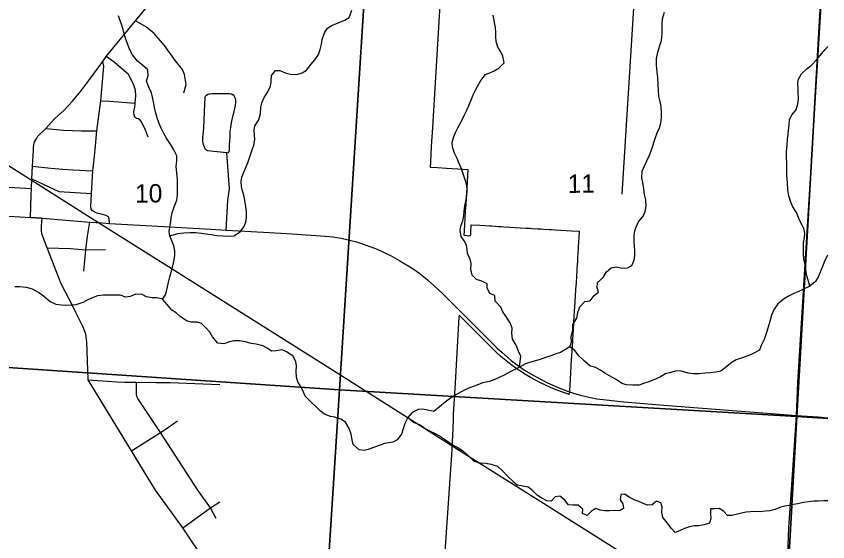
# Model space of a CAD drawing. Extents: x 114604 to 551442, y 316898 to 567001.
# Drawn here: x 275088 to 284848, y 354798 to 361122 of the extents above; entities that cross this region are included whole.
import ezdxf

# ---------------------------------------------------------------- set-up
doc = ezdxf.new("R2010")
doc.units = 0
for name, color, linetype in [('_CIVIL_CONSTRUCTION', 7, 'Continuous'), ('GE_P_Alignment_1000_Bearings', 7, 'Continuous'), ('GE_P_Alignment_1000_Cardinal_Points', 7, 'Continuous'), ('GE_P_Alignment_100_Cardinal_Points', 7, 'Continuous'), ('GE_P_Alignment_100_Stations', 7, 'Continuous'), ('GE_P_Alignment_500_Bearings', 7, 'Continuous'), ('PM_P_Cells', 7, 'Continuous'), ('PV_X_Curb', 7, 'Continuous'), ('SN_P_Signs', 7, 'Continuous')]:
    doc.layers.add(name, color=color, linetype=linetype)

msp = doc.modelspace()

# ---------------------------------------------------------------- linework, layer by layer
at = {"layer": '_CIVIL_CONSTRUCTION'}
msp.add_line((275261.7, 358701.3), (275399.7, 358691.1), dxfattribs=at)
for points in [[(274833.6, 358725.2), (274865.5, 358723), (275261.7, 358701.3)], [(275399.7, 358691.1), (275971.7, 358642.9), (276124.8, 358634.7)], [(276124.8, 358634.7), (276211.6, 358630.1), (276792.2, 358596.5)], [(276792.2, 358596.5), (277429.2, 358559.7), (277614.5, 358548.8), (278062.8, 358524.1), (278406.9, 358505.4), (278804.1, 358477.7), (278894.7, 358467.7), (278996.3, 358450.6), (279079, 358433.3), (279181.8, 358407.3), (279298.1, 358369.1), (279430.1, 358318.7), (279590.3, 358243.5), (279703.2, 358179.7), (279849.6, 358091.3), (279942.1, 358024.6), (280034.1, 357950.5), (280204.8, 357794.4), (280491.3, 357507.3), (280830.8, 357167.5), (280873.4, 357127.7), (280930.7, 357075.7), (281040.7, 356980.5), (281115.9, 356925.3), (281202.2, 356863.4), (281332.2, 356788.5), (281477.5, 356709.9), (281634, 356641.8), (281644, 356637.9)], [(281644, 356637.9), (281738.9, 356600.8), (281859.7, 356564.6), (281975.8, 356536.5), (282071.5, 356519.4), (282181, 356505.7), (282396, 356483.2), (282876.4, 356443.8), (283342.4, 356406.4), (284014.7, 356355.3), (284471.6, 356318.2)], [(284471.6, 356318.2), (284732.7, 356301.1), (284847.9, 356291)]]:
    msp.add_lwpolyline(points, dxfattribs=at)
at = {"layer": 'GE_P_Alignment_1000_Bearings'}
msp.add_lwpolyline([(284847.9, 353099.1), (284343.8, 353416.9), (283536.1, 353927.8), (281398.6, 355277.4), (280515.1, 355834.2), (278966.1, 356814.3), (276888.9, 358124.8), (276014.8, 358677.5), (272480.9, 360915), (270924.7, 361901), (269346.7, 362899.2), (268387.5, 363506.1), (267739.7, 363916.8), (267397.1, 364134.4), (267238.3, 364227.3), (266831.6, 364443.4), (264474.8, 365684.5), (263623.8, 366129.9)], dxfattribs=at)
at = {"layer": 'GE_P_Alignment_1000_Cardinal_Points'}
msp.add_line((282374.7, 358979.3), (282555.7, 361852.4), dxfattribs=at)
for points in [[(284471.6, 356318.2), (284486.5, 356714.5), (284794.8, 361701.5)], [(276674.9, 359667.5), (276642.7, 359750), (276593.9, 359849.8), (276580, 359870.4), (276557.3, 359885.9), (276532.7, 359893.6), (276515.9, 359908.2), (276504.9, 359936.2), (276504, 359971.2), (276513.8, 360026.3), (276517.2, 360076.2), (276527.9, 360163.5), (276522.3, 360234.2), (276504.2, 360293.5), (276475.4, 360351.4), (276436.8, 360420.3), (276267.7, 360570.6), (276169.7, 360636.3)], [(276103.8, 360104.2), (276211.2, 360098.6), (276517.2, 360076.2)], [(283999.3, 348326.6), (284219.5, 351704.9), (284294.7, 352966), (284319.8, 353387.7), (284378.2, 354967.9), (284414.4, 355482.3), (284471.6, 356318.2)]]:
    msp.add_lwpolyline(points, dxfattribs=at)
at = {"layer": 'GE_P_Alignment_100_Cardinal_Points'}
msp.add_line((275927.2, 358313.2), (276161.4, 358316.4), dxfattribs=at)
for points in [[(277104.9, 360202.3), (277130.3, 360300.4), (277113.1, 360421.1), (277086.6, 360479.7), (277004.2, 360586.8), (276872.2, 360772), (276747.1, 360914.8), (276655.1, 360992.4), (276524, 361066.6)], [(276025, 359399.5), (276036.5, 359517), (276058.5, 359741.3), (276103.8, 360104.2), (276143.5, 360519.9), (276130.7, 360576.9)], [(277619.4, 359476.5), (277502.9, 359490), (277388.5, 359501.5), (277364.4, 359517.4), (277344.1, 359565.5), (277333.9, 359605.5), (277333.6, 359657.6), (277343.1, 359773.9), (277355.8, 360068.5), (277359.5, 360130.7), (277361.4, 360148.7), (277363.4, 360160.7)], [(277704.4, 360172.2), (277698.3, 360174.2), (277678.2, 360186.2), (277656.1, 360188.1), (277577.9, 360189.7), (277477.6, 360189.3), (277445.5, 360187.2), (277421.4, 360185), (277405.4, 360183), (277391.3, 360178.9), (277377.4, 360168.8), (277363.4, 360160.7)], [(277614.5, 358548.8), (277634, 358902.9), (277652.4, 359045.5), (277619.4, 359476.5), (277639.4, 359482.6), (277645.4, 359486.6), (277651.3, 359508.7), (277653, 359568.8), (277658.8, 359622.9), (277660.6, 359671), (277662.3, 359735.2), (277670.1, 359783.3), (277677.9, 359839.5), (277693.6, 359913.7), (277707.3, 359973.9), (277725.1, 360046.1), (277730.9, 360086.2), (277730.7, 360120.3), (277722.6, 360140.2), (277712.5, 360156.2), (277704.4, 360172.2)], [(275445.9, 359771.5), (275654.8, 359752.1), (275873.7, 359744.7), (276058.5, 359741.3)], [(276014.2, 358777), (276001.9, 358785.9), (275988.4, 358805.8), (275984.8, 358833.7), (275993.2, 358987.6), (276011.5, 359261.5), (276025, 359399.5)], [(275285.8, 359318.4), (275503.4, 359294), (275649.4, 359282.6)], [(275649.4, 359282.6), (275774.5, 359272.8), (276011.5, 359261.5)], [(275277.7, 359163.7), (275602.3, 359013.6), (275993.2, 358987.6)], [(274150.7, 359111.2), (274523.8, 359093.2), (275270.2, 359049.2)], [(276211.6, 358630.1), (276207.9, 358679.1), (276197.7, 358707), (276170.8, 358725.7), (276109.3, 358738.7), (276057.9, 358753.9), (276026.6, 358768.2), (276014.2, 358777)], [(275900.3, 358055), (275927.2, 358313.2), (275945.8, 358475.4), (275971.7, 358642.9)], [(275458.8, 358335.3), (275739.6, 358327), (275927.2, 358313.2)], [(275954, 356748.7), (276302.2, 356721.2), (276390.1, 356720.8), (276532.9, 356720.2), (276771.8, 356716.5), (276940.2, 356713.9), (277536.2, 356692.5)], [(277492.6, 355078.1), (277424.5, 355207.1), (277273.3, 355421.2), (276824.7, 356114.2), (276551.9, 356521.9), (276537.7, 356547.8), (276535.6, 356575.9), (276532.9, 356720.2)], [(276475.9, 355890.6), (276824.7, 356114.2), (276879.3, 356151.2), (276958.6, 356205), (277028.6, 356253.4)], [(277090.6, 354965.6), (277424.5, 355207.1), (277538.7, 355277.8)]]:
    msp.add_lwpolyline(points, dxfattribs=at)
at = {"layer": 'GE_P_Alignment_100_Stations'}
msp.add_lwpolyline([(280207.4, 361660.9), (280089.8, 359718.4), (280084, 359617.8), (280075.1, 359465.4), (280069, 359360.5), (280065.8, 359305.6), (280153.3, 359300.3), (280263, 359293.8), (280400.4, 359285.6), (280518.6, 359278.6), (280514.3, 359205.2), (280505.7, 359058.6), (280498.7, 358939.7), (280493.8, 358856.4), (280489.1, 358776.5), (280483.5, 358680.2), (280479.8, 358617.9), (280474.4, 358539.1), (280470.3, 358486.2), (280552.7, 358481.3), (280553, 358487.2), (280553.4, 358493.9), (280555.2, 358524.4), (280560.5, 358613.1), (280665.1, 358606.8), (280731.4, 358602.9), (280784.2, 358599.7), (280808.5, 358598.3), (280889.2, 358593.5), (280921.1, 358591.6), (280951, 358589.8), (281030.1, 358585.1), (281087.3, 358581.7), (281150.5, 358577.9), (281220.4, 358573.7), (281270.3, 358570.8), (281290.3, 358569.6), (281360.2, 358565.4), (281401.1, 358563), (281430.1, 358561.2), (281500, 358557.1), (281521, 358555.8), (281569.8, 358552.9), (281639.7, 358548.7), (281639.7, 358548.8), (281765.5, 358541.3), (281766.8, 358541.2), (281858.4, 358535.7), (281858.2, 358532.1), (281853.6, 358457.7), (281850.9, 358413.3), (281846.2, 358335.8), (281842.3, 358272.4), (281841.4, 358258.2), (281839.5, 358226.9), (281837.2, 358188.3), (281832.9, 358118.4), (281830.9, 358086.3), (281828.6, 358048.6), (281826.5, 358013.3), (281824.3, 357978.7), (281821.3, 357928.5), (281820.1, 357908.8), (281815.8, 357838.9), (281814.2, 357812.7), (281811.5, 357769), (281810, 357743.4), (281807.2, 357699.1), (281806, 357678.1), (281805.3, 357666.8), (281803.4, 357635.9), (281791.6, 357442.7), (281785.5, 357344.1), (281785.2, 357339.1), (281782.6, 357297.2), (281782.5, 357294.2), (281778.9, 357236), (281777.8, 357217.1), (281777.1, 357203.6), (281763.7, 356987.3), (281744.8, 356678.6), (281741.7, 356627.9), (281740.7, 356611.4), (281738.3, 356571.7), (281681.6, 356590.1), (281625.5, 356609.9), (281569.8, 356631.2), (281514.8, 356654), (281453.4, 356681.4), (281393, 356710.6), (281331.9, 356742.4), (281271.7, 356776), (281212.8, 356811.4), (281154.9, 356848.5), (281098.2, 356887.4), (281036.4, 356932.8), (280976.1, 356980.2), (280917.5, 357029.6), (280860.6, 357081), (280805.5, 357134.2), (280796.4, 357143.3), (280767.2, 357172.5), (280624.2, 357315.4), (280605.7, 357333.9), (280413.9, 357525.6), (280412.5, 357501.4), (280361.9, 356637.1), (280358.8, 356584.2), (280344.3, 356335.6), (280341.4, 356269.8), (280333, 356073.6), (280330, 356003.1), (280325.9, 355919.5), (280325.1, 355903.2), (280201.2, 354093.3)], dxfattribs=at)
at = {"layer": 'GE_P_Alignment_500_Bearings'}
for p, q in [((275261.7, 358701.3), (275268.3, 358968.9)), ((275399.7, 358691.1), (275261.7, 358701.3))]:
    msp.add_line(p, q, dxfattribs=at)
for points in [[(275268.3, 358968.9), (275270.2, 359049.2), (275277.7, 359163.7), (275285.8, 359318.4), (275295.9, 359512.1), (275295.1, 359542.3), (275299.1, 359576.4), (275309.7, 359610.5), (275315.7, 359622.6), (275335.7, 359656.8), (275347.7, 359680.9), (275445.9, 359771.5), (275550, 359886.2), (275660.2, 359988.9), (275764.3, 360101.6), (275864.4, 360220.3), (275962.4, 360349.1), (276130.7, 360576.9), (276169.7, 360636.3), (276524, 361066.6), (276695.6, 361274.1), (277502, 362199)], [(275425.8, 358426.4), (275396.4, 358507.3), (275390.8, 358541.7), (275390.4, 358591.3), (275399.7, 358691.1)], [(275767.1, 357633.3), (275629.2, 357902.1), (275458.8, 358335.3), (275425.8, 358426.4)], [(275954, 356748.7), (275936.4, 357202.8), (275924.9, 357297.2), (275894.6, 357380.6), (275801.6, 357566.1), (275767.1, 357633.3)], [(277684.2, 354080.3), (277090.6, 354965.6), (276761.5, 355421.1), (276475.9, 355890.6), (275954, 356748.7)]]:
    msp.add_lwpolyline(points, dxfattribs=at)
at = {"layer": 'PM_P_Cells'}
for points in [[(276848.4, 357715.6), (276886.6, 357777.6), (276907, 357865.7), (276921.2, 357923.8), (276935.4, 357985.9), (276949.6, 358043.9), (276969.8, 358118), (276988.1, 358192.1), (276996.3, 358244.2), (276996.5, 358298.3), (276982.7, 358360.4), (276960.9, 358418.6), (276937.1, 358480.8), (276929.3, 358530.9), (276935.5, 358585), (276947.7, 358647.1), (276951.9, 358701.2), (276962.1, 358755.3), (276986.4, 358827.3), (277018.6, 358907.4), (277026.9, 358971.5), (277029.1, 359033.6), (277029.3, 359107.7), (277027.5, 359161.9), (277019.8, 359232), (277012.1, 359316.2), (277018.3, 359380.3), (277018.5, 359440.4), (276984.8, 359512.7), (276943, 359582.9), (276897.3, 359655.2), (276861.5, 359711.4), (276829.7, 359775.7), (276805.9, 359829.9), (276784.1, 359898.1), (276768.3, 359954.2), (276752.5, 360022.4), (276738.8, 360090.6), (276729, 360146.7), (276715.2, 360200.9), (276683.4, 360269.1), (276655.6, 360339.3), (276675.9, 360409.4), (276672.1, 360477.5), (276608.3, 360533.8), (276548.5, 360582.1), (276486.8, 360658.5), (276451, 360726.7), (276431.2, 360782.9), (276411.4, 360833.1), (276389.6, 360893.2), (276373.8, 360963.4), (276356, 361027.6), (276336.2, 361077.8), (276318.4, 361127.9)], [(276937.1, 358480.8), (277033.2, 358508.6), (277105.3, 358516.4), (277179.3, 358520.1), (277245.3, 358519.9), (277317.3, 358513.7), (277373.3, 358505.5), (277431.2, 358495.3), (277501.2, 358485), (277571.2, 358478.8), (277639.2, 358474.6), (277707.2, 358478.4), (277779.4, 358526.2), (277825.6, 358586.2), (277847.8, 358644.2), (277856, 358700.3), (277856.2, 358766.5), (277848.4, 358828.6), (277836.7, 358910.8), (277824.9, 358969), (277811.1, 359023.1), (277799.3, 359073.2), (277791.5, 359133.4), (277801.7, 359185.5), (277823.9, 359247.5), (277876.3, 359371.6), (277902.6, 359441.6), (277926.9, 359515.7), (277945, 359569.8), (277957.3, 359639.8), (277955.5, 359692), (277949.7, 359750.1), (277955.9, 359804.2), (278004.1, 359874.2), (278024.4, 359950.2), (278028.7, 360022.4), (278042.9, 360080.4), (278071.1, 360144.5), (278115.3, 360212.5), (278147.6, 360282.5), (278155.8, 360334.6), (278160, 360408.7), (278206.2, 360468.7), (278260.2, 360468.5), (278336.1, 360438.2), (278388.1, 360424), (278464.1, 360419.8), (278528.2, 360439.6), (278578.3, 360471.5), (278636.5, 360545.5), (278684.7, 360601.4), (278723, 360663.4), (278745.2, 360721.5), (278761.4, 360785.5), (278767.6, 360843.6), (278795.9, 360923.7), (278828.1, 360975.7), (278880.2, 361009.6), (278930.3, 361031.5), (278988.4, 361053.3), (279040.4, 361075.2), (279090.6, 361107.1), (279124.9, 361195.2)], [(281141.9, 356900.5), (281158.4, 357030.7), (281130.6, 357092.9), (281098.9, 357165.1), (281057.1, 357237.4), (281049.4, 357309.5), (281051.6, 357369.6), (281029.8, 357431.8), (280984, 357500.1), (280940.3, 357564.4), (280914.4, 357620.6), (280848.7, 357692.9), (280842.9, 357761.1), (280783, 357787.3), (280751.3, 357853.5), (280751.4, 357903.6), (280689.5, 357933.9), (280623.6, 357954.1), (280569.8, 358008.4), (280554, 358078.6), (280558.3, 358146.7), (280546.5, 358200.9), (280516.7, 358267.1), (280510.9, 358317.2), (280505.1, 358369.3), (280473.2, 358421.5), (280439.4, 358471.7), (280425.7, 358545.9), (280433.8, 358598), (280458.1, 358660), (280470.3, 358720.1), (280476.5, 358776.2), (280482.7, 358836.3), (280499, 358916.4), (280507.2, 358968.5), (280511.3, 359022.6), (280505.6, 359084.7), (280491.8, 359140.9), (280444.3, 359285.3), (280410.5, 359359.5), (280390.7, 359409.7), (280353, 359484), (280333.2, 359550.2), (280329.4, 359604.3), (280349.6, 359674.4), (280375.8, 359730.4), (280404, 359788.4), (280440.3, 359850.4), (280474.5, 359926.4), (280506.8, 359990.5), (280537, 360056.5), (280563.2, 360124.6), (280585.4, 360176.6), (280611.6, 360232.6), (280637.8, 360286.6), (280676, 360350.6), (280730.3, 360422.6), (280782.4, 360442.5), (280834.5, 360464.3), (280894.6, 360500.2), (280954.8, 360562.2), (280939.1, 360640.4), (280915.3, 360692.5), (280881.5, 360750.8), (280859.7, 360817), (280855.9, 360873.1), (280854.1, 360929.2), (280850.3, 360987.3), (280840.5, 361045.5), (280824.8, 361133.7)], [(281744.8, 357143), (281765, 357199.1), (281763.3, 357269.2), (281783.6, 357343.3), (281781.8, 357411.4), (281830.1, 357487.4), (281840.3, 357555.5), (281864.5, 357623.6), (281926.8, 357689.5), (281990.8, 357697.3), (282037, 357763.3), (282091.2, 357803.2), (282075.4, 357853.4), (282077.6, 357919.5), (282145.8, 357977.4), (282188.1, 358047.4), (282244.2, 358095.3), (282306.3, 358105.1), (282376.2, 358090.9), (282440.3, 358094.7), (282490.4, 358124.6), (282518.6, 358186.6), (282528.8, 358244.7), (282529, 358298.8), (282523.2, 358356.9), (282519.4, 358411), (282519.6, 358485.2), (282527.8, 358539.3), (282546, 358595.3), (282572.2, 358647.3), (282628.5, 358717.3), (282652.7, 358771.3), (282664.9, 358841.4), (282661.2, 358913.6), (282645.4, 358975.7), (282635.6, 359043.9), (282621.9, 359120.1), (282610.1, 359176.2), (282614.4, 359258.4), (282646.6, 359328.4), (282670.8, 359380.4), (282703, 359448.5), (282735.3, 359534.5), (282755.6, 359602.6), (282777.8, 359662.7), (282798, 359720.7), (282824.2, 359780.7), (282838.4, 359834.8), (282848.7, 359904.9), (282848.9, 359961), (282843.1, 360037.2), (282831.3, 360097.3), (282817.6, 360159.5), (282813.8, 360225.6), (282808.1, 360299.8), (282804.3, 360382), (282796.6, 360454.1), (282786.9, 360532.3), (282789.2, 360614.5), (282803.4, 360688.6), (282829.7, 360770.6), (282849.9, 360830.7), (282856.2, 360908.8), (282854.4, 360971), (282854.6, 361031.1), (282860.8, 361091.2), (282883.1, 361171.3)], [(284633.7, 357875.3), (284611.9, 357945.5), (284596.1, 357999.7), (284582.4, 358067.8), (284570.6, 358152.1), (284558.8, 358202.2), (284555, 358264.3), (284555.3, 358332.4), (284557.5, 358394.6), (284569.7, 358460.7), (284571.9, 358512.7), (284558.1, 358568.9), (284514.4, 358651.2), (284496.6, 358701.3), (284470.8, 358761.6), (284429, 358827.8), (284403.2, 358884), (284379.5, 358960.2), (284365.7, 359034.4), (284362, 359120.6), (284356.3, 359206.8), (284354.6, 359284.9), (284354.9, 359359.1), (284353.1, 359417.2), (284353.4, 359495.4), (284357.6, 359571.5), (284363.9, 359641.6), (284370.1, 359699.7), (284374.3, 359749.8), (284382.5, 359811.9), (284388.7, 359874), (284416.9, 359936), (284469.1, 359996), (284493.5, 360086.1), (284495.7, 360144.2), (284493.8, 360196.3), (284490, 360250.4), (284488.2, 360308.5), (284492.4, 360358.6), (284530.7, 360430.6), (284598.9, 360492.5), (284649, 360530.4), (284717.3, 360602.4), (284773.5, 360670.3), (284817.7, 360722.3), (284847.9, 360757.4)], [(284847.9, 358248), (284843, 358241.4), (284812.8, 358183.3), (284790.6, 358129.3), (284756.3, 358041.2), (284732.1, 357983.2), (284697.9, 357925.2), (284633.7, 357875.3), (284557.5, 357837.5), (284501.4, 357809.6), (284439.3, 357783.8), (284375.2, 357751.9), (284323.1, 357720), (284248.9, 357662.1), (284202.7, 357596.1), (284172.4, 357526.1), (284150.1, 357448), (284131.9, 357381.9), (284107.6, 357305.9), (284081.4, 357231.8), (284047.1, 357161.8), (284024.9, 357103.7)], [(276338.6, 357765.3), (276136.2, 357767.2), (276066.2, 357757.6), (275992, 357730.1), (275939.9, 357704.4), (275887.8, 357676.6), (275805.7, 357651.1), (275751.7, 357643.5), (275683.7, 357641.9), (275627.8, 357644.3), (275569.9, 357654.7), (275494.2, 357691.2), (275414.7, 357751.9), (275355.1, 357798.4), (275283.4, 357836.9), (275211.7, 357857.4), (275131.8, 357865.9), (275069.8, 357864.3)], [(278158.3, 357092.3), (278106.5, 357126.5), (278052.6, 357156.7), (277974.6, 357175), (277914.6, 357183.2), (277844.7, 357205.5), (277774.7, 357217.7), (277706.7, 357215.9), (277652.7, 357204.1), (277584.6, 357180.2), (277512.6, 357188.5), (277446.9, 357264.8), (277417.1, 357319), (277373.2, 357369.3), (277317.4, 357425.6), (277265.5, 357439.7), (277197.5, 357440), (277135.5, 357456.2), (277061.7, 357510.5), (277009.9, 357554.8), (276958, 357587), (276902.2, 357655.3), (276848.4, 357715.6), (276780.5, 357731.9), (276722.5, 357734), (276656.5, 357744.3), (276602.6, 357774.5), (276528.6, 357776.7), (276460.5, 357750.9), (276406.5, 357743.1), (276338.6, 357765.3)], [(284024.9, 357103.7), (283950.8, 357061.9), (283896.7, 357038), (283828.6, 357014.2), (283746.5, 356986.4), (283696.4, 356958.5), (283634.2, 356906.6), (283560, 356852.7), (283497.9, 356840.9), (283427.9, 356831.1), (283373.9, 356825.2), (283303.8, 356819.5), (283233.8, 356817.7), (283167.9, 356827.9), (283089.9, 356852.2), (283025.9, 356854.4), (282961.9, 356836.6), (282897.8, 356818.7), (282835.7, 356784.9), (282775.6, 356755), (282685.4, 356719.2), (282631.4, 356703.4), (282579.3, 356681.5), (282503.3, 356681.7), (282425.3, 356688), (282373.4, 356704.2), (282293.5, 356756.5), (282223.7, 356794.8), (282167.8, 356829.1), (282115.9, 356863.3), (282054, 356895.6), (281988.1, 356915.8), (281922.2, 356970.1), (281858.5, 357030.4), (281804.7, 357100.7), (281744.8, 357143), (281684.7, 357109.1), (281632.6, 357075.2), (281582.5, 357059.4), (281528.5, 357039.5), (281454.4, 357015.7), (281388.3, 356991.8), (281262.1, 356956.2), (281212.1, 356938.3), (281141.9, 356900.5), (281091.8, 356874.6), (281029.7, 356844.7), (280955.6, 356804.9), (280903.5, 356779), (280845.4, 356749.1), (280781.3, 356727.3), (280701.2, 356709.5), (280649.1, 356689.6), (280597.1, 356671.7), (280521, 356641.9), (280440.8, 356604.1), (280376.7, 356566.2), (280310.5, 356526.4), (280246.4, 356478.5), (280110, 356366.7), (280040, 356382.9), (279974, 356393.1), (279920, 356389.3), (279847.9, 356353.5), (279799.7, 356293.5), (279763.4, 356219.5), (279723, 356091.4), (279670.7, 356023.4), (279618.6, 355995.5), (279566.6, 355987.7), (279516.5, 355979.8), (279464.5, 355961.9), (279386.4, 355932.1), (279322.3, 355908.3), (279272.2, 355898.4), (279212.2, 355902.6), (279140.5, 355969), (279128.7, 356023.1), (279114.9, 356091.3), (279093.1, 356159.5), (279047.4, 356235.8), (278993.5, 356274), (278921.6, 356298.3), (278867.6, 356306.5), (278803.7, 356330.7), (278745.9, 356371), (278694, 356423.3), (278630.2, 356481.6), (278564.5, 356551.9), (278536.7, 356620.1), (278508.9, 356670.3), (278473.1, 356722.5), (278457.3, 356778.7), (278455.5, 356846.8), (278457.8, 356917), (278451.9, 356969.1), (278414.2, 357037.3), (278340.3, 357085.7), (278288.4, 357109.9), (278212.4, 357094.1), (278158.3, 357092.3)], [(279799.7, 356293.5), (279875.5, 356233.2), (279945.4, 356204.9), (280005.2, 356162.6), (280057.1, 356132.4), (280133, 356098.1), (280188.9, 356065.8), (280262.7, 356015.5), (280336.6, 355963.2), (280390.5, 355937), (280454.3, 355894.7), (280528.1, 355832.3), (280591.9, 355770), (280665.8, 355749.7), (280733.8, 355743.5), (280801.8, 355733.3), (280875.7, 355709), (280937.5, 355650.7), (280999.3, 355584.3), (281059.1, 355528), (281116.9, 355477.8)], [(282734.2, 355243.3), (282680.1, 355239.5), (282628.1, 355257.7), (282574.2, 355282), (282520.3, 355304.2), (282462.3, 355332.5), (282408.5, 355372.8), (282358.4, 355367), (282350.1, 355304.9), (282381.9, 355254.7), (282391.7, 355198.5), (282341.5, 355170.7), (282289.5, 355174.9), (282227.4, 355169.1), (282167.4, 355169.4), (282111.4, 355177.6), (282059.4, 355197.9), (282005.2, 355166), (281955, 355116.1), (281897.1, 355140.4), (281901.3, 355190.5), (281847.4, 355236.8), (281783.4, 355239.1), (281729.4, 355241.3), (281681.6, 355301.6), (281623.7, 355345.9), (281567.6, 355340.1), (281523.4, 355288.2), (281467.4, 355292.5), (281409.5, 355322.8), (281357.6, 355357), (281297.8, 355415.4), (281243.9, 355455.7), (281116.9, 355477.8)], [(284847.9, 355290.8), (284800, 355289), (284738, 355287.3), (284679.9, 355285.5), (284555.7, 355272), (284487.6, 355256.2), (284435.5, 355248.4), (284383.4, 355234.6), (284333.4, 355224.8), (284269.2, 355209), (284215.1, 355187.2), (284151, 355171.4), (284100.9, 355167.6), (284038.8, 355159.8), (283968.8, 355162.1), (283918.7, 355158.3), (283864.7, 355154.5), (283810.6, 355142.7), (283746.5, 355124.9), (283694.4, 355115.1), (283642.3, 355115.3), (283594.5, 355167.6), (283542.6, 355199.9), (283486.5, 355194.1), (283436.5, 355194.3), (283436.2, 355134.2), (283442, 355078.1), (283425.8, 355022), (283361.6, 355000.2), (283295.5, 354988.5), (283239.5, 354988.7), (283185.4, 354978.9), (283125.3, 354959.1), (283063.1, 354929.3), (283012.9, 354909.4), (282963.1, 354963.8), (282909.4, 355038.1), (282863.6, 355090.4), (282851.9, 355152.6), (282856.1, 355216.7), (282838.3, 355266.9), (282786.4, 355287.1), (282734.2, 355243.3)]]:
    msp.add_lwpolyline(points, dxfattribs=at)
at = {"layer": 'SN_P_Signs'}
for points in [[(273996.5, 362446.6), (279320.4, 362084), (278976.7, 356625), (273677.2, 356982.3)], [(284785.7, 361698.2), (284475.6, 356305.5), (278976.7, 356625), (279320.4, 362084)], [(273677.2, 356982.3), (278976.7, 356625), (278638.8, 351382), (273333.8, 351767.5)], [(284475.6, 356305.5), (284180, 351010.9), (278638.8, 351382), (278976.7, 356625)]]:
    msp.add_lwpolyline(points, close=True, dxfattribs=at)
for points in [[(284847.9, 356281.2), (284475.6, 356305.5), (284785.7, 361698.2), (284847.9, 361694)], [(284847.9, 350957.3), (284180, 351010.9), (284475.6, 356305.5), (284847.9, 356281.2)]]:
    msp.add_lwpolyline(points, dxfattribs=at)

# ---------------------------------------------------------------- texts
at = {"layer": 'PV_X_Curb'}
for s, rotation, p in [('11', 0.41527, (281720.2, 358996.4)), ('10', 0.41514, (276517.5, 358879.5))]:
    msp.add_text(s, height=221.02, rotation=rotation, dxfattribs=at).set_placement(p)

doc.saveas('drawing.dxf')
